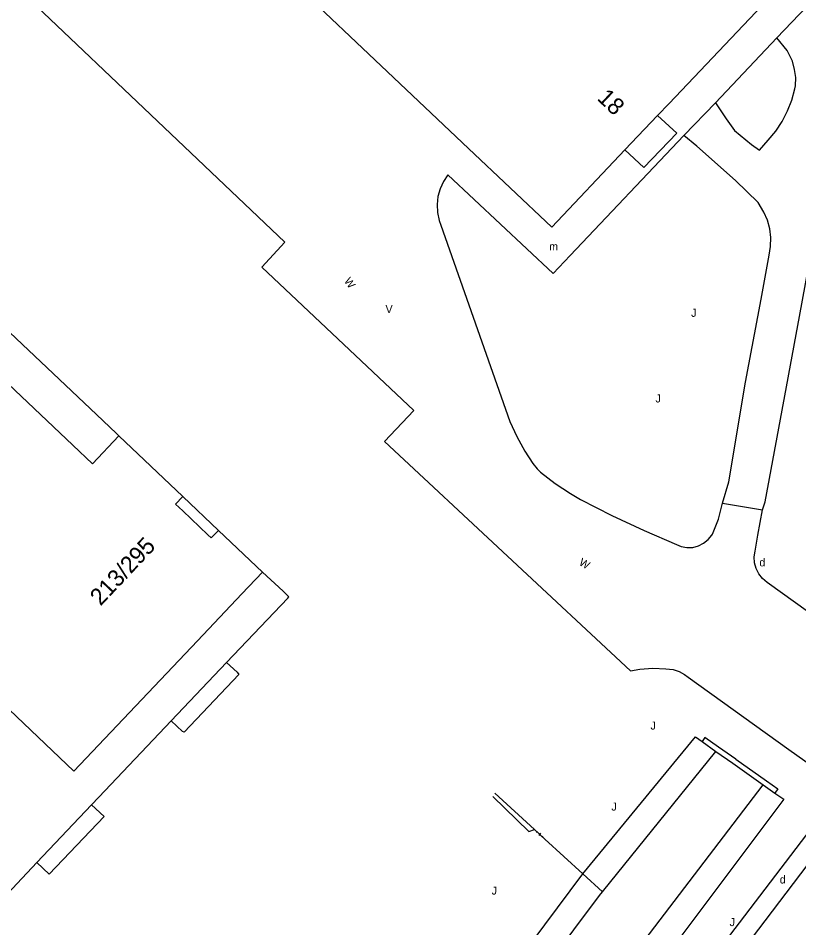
# Model space of a CAD drawing. Extents: x 134999 to 136502, y 457398 to 459002.
# Drawn here: x 135168.9 to 135217.6, y 457576.1 to 457632.9 of the extents above; entities that cross this region are included whole.
import ezdxf

# ---------------------------------------------------------------- set-up
doc = ezdxf.new("R2010")
doc.units = 0
for name, color, linetype in [('RI_DGTB_18', 7, 'Continuous'), ('RI_DGTB_2', 7, 'Continuous'), ('RI_DGTB_29', 7, 'Continuous'), ('RI_DGTB_30', 7, 'Continuous'), ('RI_DGTB_31', 7, 'Continuous'), ('RI_DGTB_35', 7, 'Continuous'), ('RI_DGTB_43', 7, 'Continuous'), ('RI_DGTB_48', 7, 'Continuous'), ('RI_DGTB_49', 7, 'Continuous'), ('RI_DGTB_53', 7, 'Continuous'), ('RI_DGTB_54', 7, 'Continuous'), ('RI_DGTB_55', 7, 'Continuous'), ('RI_DGTB_58', 7, 'Continuous'), ('RI_DGTB_7', 7, 'Continuous')]:
    doc.layers.add(name, color=color, linetype=linetype)

msp = doc.modelspace()

# ---------------------------------------------------------------- linework, layer by layer
at = {"layer": 'RI_DGTB_18'}
for points in [[(135204.128, 457579.442), (135211.17, 457587.999), (135211.572, 457587.708)], [(135216.108, 457584.49), (135216.683, 457584.099), (135186.153, 457543.391), (135164.762, 457515.473), (135159.859, 457509.205), (135155.585, 457503.642), (135135.067, 457478.625), (135121.35, 457461.972)], [(135020.24, 457569.506), (135120.647, 457474.777), (135120.9, 457474.559), (135121.198, 457474.406), (135121.523, 457474.329), (135121.857, 457474.331), (135122.181, 457474.412), (135122.477, 457474.567), (135122.724, 457474.784), (135146.744, 457504.448), (135156.372, 457516.648), (135163.257, 457525.577), (135175.794, 457542.013), (135191.666, 457562.958), (135200.957, 457575.189), (135204.128, 457579.442)]]:
    msp.add_lwpolyline(points, dxfattribs=at)
at = {"layer": 'RI_DGTB_2'}
for p, q in [((135173.769, 457608.118), (135162.792, 457618.515)), ((135173.769, 457608.118), (135175.015, 457606.929)), ((135173.524, 457605.05), (135175.168, 457606.784)), ((135172.289, 457606.212), (135173.524, 457605.05)), ((135178.709, 457602.531), (135179.153, 457603.008)), ((135179.16, 457602.101), (135178.709, 457602.531)), ((135181.38, 457600.889), (135179.153, 457603.008)), ((135180.719, 457600.618), (135179.16, 457602.101)), ((135180.937, 457600.424), (135181.38, 457600.889)), ((135180.719, 457600.618), (135180.937, 457600.424)), ((135184.13, 457598.281), (135182.853, 457596.927)), ((135180.077, 457593.997), (135182.853, 457596.927)), ((135172.359, 457585.862), (135180.077, 457593.997)), ((135173.468, 457583.757), (135173.919, 457584.236)), ((135170.053, 457580.15), (135173.468, 457583.757)), ((135164.855, 457574.661), (135170.053, 457580.15))]:
    msp.add_line(p, q, dxfattribs=at)
for points in [[(135181.04, 457639.866), (135196.989, 457624.734), (135202.187, 457619.811), (135206.755, 457624.643)], [(135208.793, 457626.791), (135209.508, 457627.545), (135215.696, 457634.08)], [(135206.755, 457624.643), (135208.793, 457626.791)], [(135155.761, 457621.879), (135155.801, 457621.848), (135172.289, 457606.212)], [(135175.168, 457606.784), (135175.015, 457606.929)], [(135179.153, 457603.008), (135175.168, 457606.784)], [(135184.13, 457598.281), (135181.38, 457600.889)], [(135185.422, 457597.086), (135184.13, 457598.281)], [(135181.884, 457592.629), (135185.709, 457596.662), (135185.784, 457596.742), (135185.422, 457597.086)], [(135172.359, 457585.862), (135163.815, 457593.974), (135163.532, 457594.237), (135163.602, 457594.312)], [(135178.437, 457588.997), (135181.884, 457592.629)], [(135173.919, 457584.236), (135178.437, 457588.997)]]:
    msp.add_lwpolyline(points, dxfattribs=at)
at = {"layer": 'RI_DGTB_48'}
for p, q in [((135211.572, 457587.708), (135212.44, 457587.092)), ((135215.393, 457584.997), (135216.108, 457584.49))]:
    msp.add_line(p, q, dxfattribs=at)
for points in [[(135212.602, 457587.362), (135211.754, 457587.964), (135211.572, 457587.708)], [(135215.584, 457585.246), (135216.292, 457584.744), (135216.108, 457584.49)]]:
    msp.add_lwpolyline(points, dxfattribs=at)
at = {"layer": 'RI_DGTB_49'}
for p, q in [((135198.503, 457584.264), (135200.75, 457582.093)), ((135200.75, 457582.093), (135201.118, 457582.214)), ((135201.118, 457582.214), (135201.748, 457581.61)), ((135201.306, 457582.094), (135201.245, 457582.031)), ((135201.591, 457581.759), (135201.275, 457582.063)), ((135201.494, 457581.974), (135201.372, 457581.847)), ((135201.622, 457581.791), (135201.56, 457581.727)), ((135204.128, 457579.442), (135201.748, 457581.61)), ((135204.128, 457579.442), (135205.357, 457578.324))]:
    msp.add_line(p, q, dxfattribs=at)
at = {"layer": 'RI_DGTB_53'}
for p, q in [((135210.427, 457625.535), (135212.411, 457627.594)), ((135195.265, 457619.943), (135199.571, 457607.682)), ((135212.843, 457602.583), (135215.353, 457602.181))]:
    msp.add_line(p, q, dxfattribs=at)
for points in [[(135161.635, 457641.599), (135185.526, 457618.878), (135184.091, 457617.322), (135193.588, 457608.373), (135191.748, 457606.446), (135207.109, 457592.127)], [(135216.238, 457631.638), (135219.981, 457635.584)], [(135216.238, 457631.638), (135212.411, 457627.594)], [(135216.894, 457630.861), (135216.238, 457631.638)], [(135217.401, 457628.639), (135217.417, 457629.159), (135217.352, 457629.675), (135217.21, 457630.175), (135216.894, 457630.861)], [(135215.697, 457625.258), (135216.168, 457625.818), (135216.574, 457626.427), (135216.913, 457627.076), (135217.178, 457627.759), (135217.367, 457628.466), (135217.401, 457628.639)], [(135212.411, 457627.594), (135213.083, 457626.585), (135213.602, 457625.863), (135214.653, 457624.973), (135215.155, 457624.628), (135215.697, 457625.258)], [(135210.427, 457625.535), (135203.335, 457618.044)], [(135215.068, 457621.364), (135213.651, 457622.728), (135211.253, 457624.884), (135210.427, 457625.535)], [(135215.353, 457602.181), (135215.514, 457602.669), (135216.839, 457609.86), (135217.799, 457615.038), (135219.019, 457621.726), (135219.699, 457624.436)], [(135195.705, 457623.097), (135195.427, 457622.676), (135195.219, 457622.217), (135195.086, 457621.731), (135195.032, 457621.231), (135195.057, 457620.727), (135195.162, 457620.235), (135195.265, 457619.943)], [(135203.335, 457618.044), (135202.269, 457616.919), (135195.705, 457623.097)], [(135215.751, 457618.068), (135215.846, 457618.613), (135215.862, 457619.167), (135215.798, 457619.717), (135215.655, 457620.252), (135215.437, 457620.761), (135215.068, 457621.364)], [(135212.843, 457602.583), (135213.246, 457603.919), (135214.286, 457610.136), (135215.271, 457615.322), (135215.751, 457618.068)], [(135199.571, 457607.682), (135199.999, 457606.748), (135200.503, 457605.842), (135201.007, 457605.072)], [(135201.007, 457605.072), (135201.273, 457604.724), (135201.495, 457604.513)], [(135201.495, 457604.513), (135202.407, 457603.815), (135203.365, 457603.182), (135203.984, 457602.822)], [(135203.984, 457602.822), (135205.949, 457601.811), (135207.948, 457600.872), (135209.98, 457600.007), (135210.266, 457599.892)], [(135212.215, 457600.653), (135212.597, 457601.588), (135212.843, 457602.583)], [(135214.887, 457599.599), (135215.062, 457600.581), (135215.353, 457602.181)], [(135210.266, 457599.892), (135210.624, 457599.821), (135210.989, 457599.83), (135211.344, 457599.918), (135211.671, 457600.081), (135211.954, 457600.311), (135212.181, 457600.597), (135212.215, 457600.653)], [(135215.64, 457597.642), (135215.347, 457597.877), (135215.11, 457598.168), (135214.94, 457598.503), (135214.844, 457598.866), (135214.827, 457599.241), (135214.887, 457599.599)], [(135224.982, 457590.937), (135221.14, 457593.691), (135218.22, 457595.777), (135215.64, 457597.642)], [(135181.884, 457592.629), (135182.56, 457592.027), (135182.663, 457591.888), (135179.236, 457588.296), (135179.148, 457588.328), (135178.437, 457588.997)], [(135207.109, 457592.127), (135207.688, 457592.223), (135208.494, 457592.276), (135209.302, 457592.248), (135209.759, 457592.197)], [(135209.759, 457592.197), (135210.137, 457592.083), (135210.484, 457591.895), (135210.704, 457591.722)], [(135210.704, 457591.722), (135216.992, 457587.216), (135220.338, 457584.843)], [(135214.651, 457575.39), (135218.598, 457580.569), (135220.719, 457581.289), (135227.09, 457589.648)], [(135173.468, 457583.757), (135174.246, 457583.019)], [(135174.246, 457583.019), (135170.824, 457579.417), (135170.053, 457580.15)]]:
    msp.add_lwpolyline(points, dxfattribs=at)
at = {"layer": 'RI_DGTB_54'}
msp.add_lwpolyline([(135218.694, 457582.685), (135179.764, 457531.611), (135176.747, 457527.782), (135166.716, 457514.78), (135149.45, 457492.809), (135123.944, 457462.309), (135121.9, 457461.45)], dxfattribs=at)
at = {"layer": 'RI_DGTB_55'}
msp.add_line((135198.633, 457584.484), (135201.118, 457582.214), dxfattribs=at)
at = {"layer": 'RI_DGTB_58'}
for p, q in [((135213.677, 457586.599), (135212.602, 457587.362)), ((135205.357, 457578.324), (135212.44, 457587.092)), ((135212.44, 457587.092), (135213.491, 457586.347)), ((135213.491, 457586.347), (135215.393, 457584.997)), ((135213.677, 457586.599), (135215.584, 457585.246))]:
    msp.add_line(p, q, dxfattribs=at)
for points in [[(135000, 457585.944), (135119.784, 457473.082), (135119.921, 457472.966), (135120.29, 457472.727), (135120.696, 457472.558), (135121.126, 457472.466), (135121.565, 457472.453), (135122, 457472.519), (135122.416, 457472.663), (135122.798, 457472.88), (135123.135, 457473.162), (135150.561, 457506.36), (135167.9, 457528.829), (135200.354, 457571.658), (135205.168, 457578.091), (135205.357, 457578.324)], [(135000, 457581.108), (135117.751, 457469.398), (135118.256, 457469.055), (135118.868, 457468.729), (135119.514, 457468.476), (135120.185, 457468.299), (135120.872, 457468.2), (135121.565, 457468.181), (135122.256, 457468.242), (135122.935, 457468.381), (135123.594, 457468.598), (135124.224, 457468.89), (135124.815, 457469.252), (135125.362, 457469.679), (135125.855, 457470.167), (135153.788, 457504.423), (135161.803, 457514.813), (135168.44, 457523.57), (135177.884, 457535.84), (135215.393, 457584.997)]]:
    msp.add_lwpolyline(points, dxfattribs=at)
at = {"layer": 'RI_DGTB_7'}
msp.add_lwpolyline([(135206.755, 457624.643), (135207.942, 457623.536), (135209.988, 457625.693), (135208.793, 457626.791)], dxfattribs=at)

# ---------------------------------------------------------------- texts
at = {"layer": 'RI_DGTB_29'}
for p in [(135215.15, 457598.641), (135216.422, 457578.841)]:
    msp.add_text('d', height=0.5, dxfattribs=at).set_placement(p)
at = {"layer": 'RI_DGTB_30'}
for rotation, p in [(305.8928, (135189.197, 457616.452)), (330.1991, (135203.844, 457598.752))]:
    msp.add_text('W', height=0.5, rotation=rotation, dxfattribs=at).set_placement(p)
msp.add_text('V', height=0.5, dxfattribs=at).set_placement((135191.811, 457614.453))
at = {"layer": 'RI_DGTB_31'}
for p in [(135210.889, 457614.222), (135208.665, 457608.874), (135208.352, 457588.451), (135205.912, 457583.391), (135198.435, 457578.146), (135213.292, 457576.181)]:
    msp.add_text('J', height=0.5, dxfattribs=at).set_placement(p)
at = {"layer": 'RI_DGTB_35'}
for s, rotation, p in [('18', 316.4595, (135204.971, 457627.806)), ('213/295', 46.7045, (135174.025, 457596.134))]:
    msp.add_text(s, height=1.054, rotation=rotation, dxfattribs=at).set_placement(p)
at = {"layer": 'RI_DGTB_43'}
msp.add_text('m', height=0.5, dxfattribs=at).set_placement((135202.029, 457618.369))

doc.saveas('drawing.dxf')
